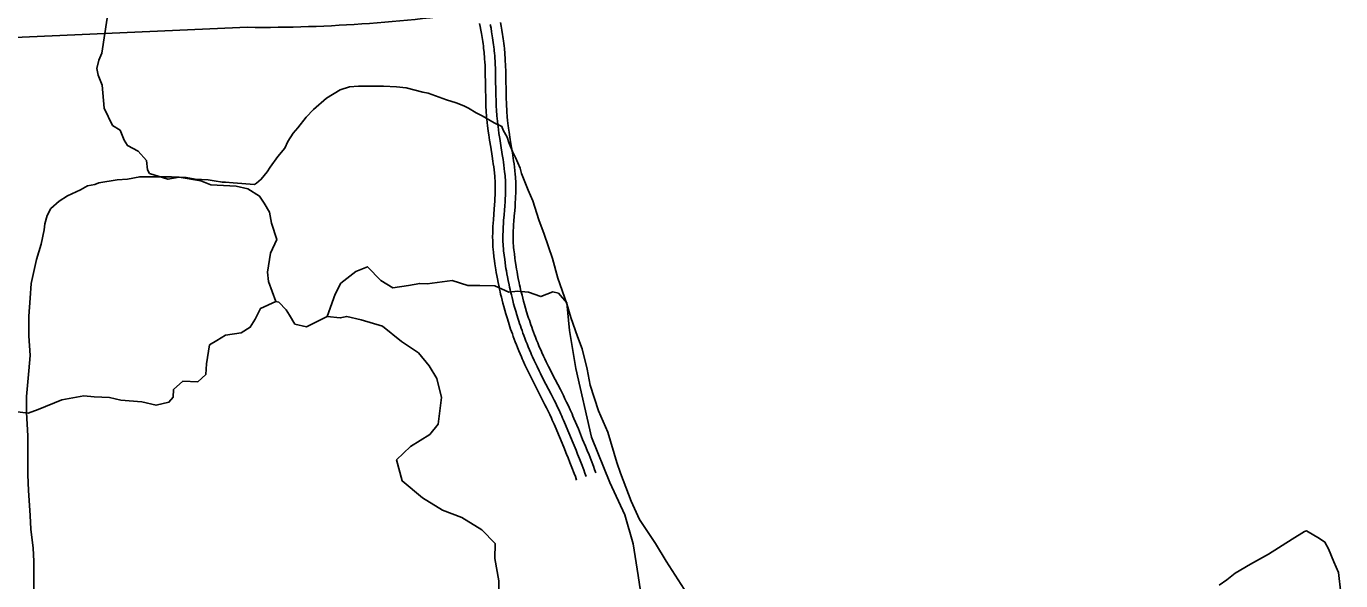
# Model space of a CAD drawing. Extents: x 3313442 to 3351311, y 721974 to 747360.
# Drawn here: x 3336009 to 3337929, y 731966 to 732778 of the extents above; entities that cross this region are included whole.
import ezdxf

# ---------------------------------------------------------------- set-up
doc = ezdxf.new("R2010")
doc.units = 0
for name, color, linetype in [('V-ROAD-CNTR', 7, 'Continuous'), ('V-SITE-VEGE', 7, 'Continuous'), ('V-TOPO-SHOR', 7, 'Continuous')]:
    doc.layers.add(name, color=color, linetype=linetype)

msp = doc.modelspace()

# ---------------------------------------------------------------- linework, layer by layer
at = {"layer": 'V-ROAD-CNTR'}
for points in [[(3330605.8, 732522.9), (3334476, 732694), (3336331.8, 732776)], [(3336693.9, 732543.9), (3336693.8, 732547.6), (3336693.7, 732550.2), (3336693.6, 732552.1), (3336693.4, 732555), (3336693.2, 732558), (3336692.6, 732563), (3336692.1, 732567.7), (3336691.5, 732572.1), (3336690.9, 732576.3), (3336690.3, 732580.3), (3336689.2, 732587.7), (3336687.1, 732600.9), (3336685.5, 732610.9), (3336684.4, 732618.5), (3336683.6, 732624.2), (3336683, 732628.5), (3336682.6, 732631.8), (3336682, 732636.7), (3336681.5, 732641.6), (3336681.2, 732644.9), (3336680.9, 732648.1), (3336680.7, 732651.1), (3336680.5, 732654.1), (3336680.2, 732659.8), (3336680, 732665.2), (3336679.9, 732670.1), (3336679.8, 732674.8), (3336679.6, 732683.5), (3336679.4, 732698.5), (3336679.3, 732704), (3336679.2, 732708.9), (3336679.1, 732713.1), (3336679, 732716.7), (3336678.9, 732719.9), (3336678.6, 732725.5), (3336678.3, 732729.6), (3336678.1, 732732.7), (3336677.7, 732737.4), (3336677.5, 732739.6), (3336677.2, 732741.9), (3336676.8, 732745.4), (3336676.4, 732748.7), (3336676, 732752), (3336675.6, 732755.1), (3336675.1, 732758.1), (3336674.7, 732761), (3336673.7, 732766.7), (3336672.8, 732772), (3336671.9, 732777), (3336670.9, 732781.6)], [(3336708.9, 732544.2), (3336708.8, 732548), (3336708.7, 732550.9), (3336708.6, 732553), (3336708.4, 732556.2), (3336708.1, 732559.4), (3336707.5, 732564.6), (3336706.9, 732569.5), (3336706.3, 732574.1), (3336705.7, 732578.5), (3336705.2, 732582.5), (3336704, 732590.1), (3336701.9, 732603.3), (3336700.3, 732613.2), (3336699.2, 732620.7), (3336698.4, 732626.3), (3336697.9, 732630.5), (3336697.5, 732633.6), (3336696.9, 732638.3), (3336696.4, 732643.1), (3336696.1, 732646.2), (3336695.9, 732649.2), (3336695.7, 732652.1), (3336695.5, 732655), (3336695.2, 732660.5), (3336695, 732665.7), (3336694.9, 732670.6), (3336694.7, 732675.1), (3336694.6, 732683.7), (3336694.4, 732698.7), (3336694.3, 732704.3), (3336694.2, 732709.2), (3336694.1, 732713.5), (3336694, 732717.3), (3336693.9, 732720.6), (3336693.6, 732726.3), (3336693.3, 732730.7), (3336693.1, 732733.9), (3336692.6, 732738.7), (3336692.4, 732741.2), (3336692.2, 732743.6), (3336691.7, 732747.2), (3336691.3, 732750.6), (3336690.9, 732754), (3336690.4, 732757.2), (3336690, 732760.4), (3336689.5, 732763.4), (3336688.5, 732769.3), (3336687.6, 732774.7), (3336686.6, 732779.9)], [(3336723.9, 732544.5), (3336723.8, 732548.5), (3336723.7, 732551.6), (3336723.6, 732553.9), (3336723.3, 732557.4), (3336723, 732560.9), (3336722.4, 732566.3), (3336721.8, 732571.4), (3336721.2, 732576.1), (3336720.6, 732580.6), (3336720, 732584.7), (3336718.8, 732592.4), (3336716.7, 732605.6), (3336715.2, 732615.5), (3336714, 732622.8), (3336713.3, 732628.3), (3336712.7, 732632.4), (3336712.4, 732635.4), (3336711.8, 732640), (3336711.4, 732644.5), (3336711.1, 732647.5), (3336710.9, 732650.3), (3336710.7, 732653.2), (3336710.5, 732655.9), (3336710.2, 732661.2), (3336710, 732666.2), (3336709.9, 732671), (3336709.7, 732675.4), (3336709.6, 732683.9), (3336709.4, 732698.9), (3336709.3, 732704.6), (3336709.2, 732709.6), (3336709.1, 732714), (3336709, 732717.8), (3336708.8, 732721.3), (3336708.5, 732727.2), (3336708.3, 732731.7), (3336708, 732735.1), (3336707.6, 732740.1), (3336707.3, 732742.7), (3336707.1, 732745.2), (3336706.6, 732748.9), (3336706.2, 732752.5), (3336705.7, 732756), (3336705.3, 732759.3), (3336704.8, 732762.6), (3336704.3, 732765.7), (3336703.3, 732771.8), (3336702.3, 732777.5), (3336701.3, 732782.8)], [(3336812.7, 732113.7), (3336810.9, 732118.7), (3336809.2, 732123.3), (3336805.8, 732131.9), (3336802.9, 732139.5), (3336800.3, 732146.1), (3336797.9, 732151.8), (3336793.8, 732161.9), (3336787.5, 732177.1), (3336781.2, 732192.2), (3336779.9, 732195.3), (3336778.5, 732198.4), (3336777.2, 732201.3), (3336776, 732204.1), (3336773.4, 732209.6), (3336771, 732214.7), (3336768.6, 732219.5), (3336766.4, 732224), (3336762.1, 732232.5), (3336754.5, 732247.4), (3336748.7, 732258.7), (3336746.6, 732263), (3336744.7, 732266.8), (3336741.4, 732273.4), (3336739, 732278.5), (3336737.2, 732282.3), (3336734.6, 732288), (3336733.3, 732291), (3336732, 732293.9), (3336730, 732298.5), (3336728.1, 732303), (3336726.4, 732307.4), (3336724.7, 732311.6), (3336723.1, 732315.7), (3336721.6, 732319.7), (3336720.2, 732323.6), (3336718.8, 732327.4), (3336717.5, 732331), (3336716.3, 732334.5), (3336715.1, 732338), (3336714, 732341.3), (3336713, 732344.6), (3336711, 732350.9), (3336709.3, 732356.8), (3336707.7, 732362.3), (3336706.2, 732367.6), (3336704.9, 732372.5), (3336703.8, 732377.1), (3336702.7, 732381.4), (3336701.7, 732385.5), (3336700.9, 732389.3), (3336700.1, 732392.9), (3336699.3, 732396.3), (3336698, 732402.6), (3336697, 732408.1), (3336696.1, 732413), (3336695.3, 732417.3), (3336694.7, 732421), (3336694.2, 732424.3), (3336693.3, 732430), (3336692.7, 732434.3), (3336691.9, 732440.8), (3336691.1, 732447.3), (3336690.8, 732451.1), (3336690.5, 732454.7), (3336690.3, 732458.2), (3336690.1, 732461.6), (3336690.1, 732464.9), (3336690, 732468), (3336690, 732471.1), (3336690.1, 732474), (3336690.2, 732476.8), (3336690.3, 732479.6), (3336690.5, 732484.8), (3336690.8, 732489.7), (3336691.1, 732494.2), (3336691.7, 732502.6), (3336692.3, 732509.9), (3336692.8, 732516.2), (3336693.2, 732521.6), (3336693.4, 732526.3), (3336693.6, 732530.4), (3336693.8, 732534), (3336693.9, 732537), (3336693.9, 732539.7), (3336693.9, 732542), (3336693.9, 732544.1)], [(3336826.8, 732118.9), (3336824.9, 732123.9), (3336823.2, 732128.6), (3336819.8, 732137.4), (3336816.8, 732145), (3336814.2, 732151.6), (3336811.8, 732157.5), (3336807.7, 732167.6), (3336801.4, 732182.8), (3336795, 732198), (3336793.6, 732201.3), (3336792.3, 732204.4), (3336790.9, 732207.4), (3336789.6, 732210.3), (3336787, 732216), (3336784.5, 732221.2), (3336782.1, 732226.1), (3336779.8, 732230.7), (3336775.5, 732239.3), (3336767.9, 732254.2), (3336762.1, 732265.4), (3336760, 732269.7), (3336758.1, 732273.4), (3336754.9, 732279.9), (3336752.6, 732284.9), (3336750.8, 732288.6), (3336748.2, 732294.2), (3336747, 732297), (3336745.7, 732299.9), (3336743.8, 732304.4), (3336742, 732308.7), (3336740.3, 732313), (3336738.7, 732317.1), (3336737.1, 732321.1), (3336735.6, 732325), (3336734.3, 732328.7), (3336732.9, 732332.4), (3336731.7, 732335.9), (3336730.5, 732339.4), (3336729.4, 732342.7), (3336728.3, 732346), (3336727.3, 732349.1), (3336725.4, 732355.2), (3336723.7, 732361), (3336722.1, 732366.4), (3336720.7, 732371.5), (3336719.5, 732376.2), (3336718.3, 732380.7), (3336717.3, 732384.9), (3336716.3, 732388.9), (3336715.5, 732392.6), (3336714.7, 732396.1), (3336714, 732399.4), (3336712.8, 732405.5), (3336711.7, 732410.9), (3336710.9, 732415.6), (3336710.1, 732419.8), (3336709.5, 732423.4), (3336709, 732426.6), (3336708.2, 732432.2), (3336707.6, 732436.4), (3336706.8, 732442.6), (3336706, 732448.9), (3336705.7, 732452.4), (3336705.4, 732455.7), (3336705.3, 732459), (3336705.1, 732462.1), (3336705.1, 732465.1), (3336705, 732468.1), (3336705, 732470.9), (3336705.1, 732473.7), (3336705.2, 732476.4), (3336705.2, 732479), (3336705.5, 732484), (3336705.7, 732488.7), (3336706, 732493.2), (3336706.7, 732501.5), (3336707.2, 732508.7), (3336707.7, 732515.1), (3336708.1, 732520.7), (3336708.4, 732525.5), (3336708.6, 732529.8), (3336708.8, 732533.5), (3336708.8, 732536.7), (3336708.9, 732539.6), (3336708.9, 732542.1), (3336708.9, 732544.2)], [(3336840.9, 732124.1), (3336839, 732129.2), (3336837.2, 732133.9), (3336833.8, 732142.8), (3336830.8, 732150.5), (3336828.1, 732157.2), (3336825.7, 732163.1), (3336821.5, 732173.3), (3336815.2, 732188.6), (3336808.8, 732203.8), (3336807.4, 732207.2), (3336806, 732210.4), (3336804.6, 732213.6), (3336803.2, 732216.6), (3336800.6, 732222.4), (3336798, 732227.7), (3336795.6, 732232.7), (3336793.3, 732237.4), (3336788.9, 732246.1), (3336781.2, 732261), (3336775.5, 732272.2), (3336773.4, 732276.4), (3336771.6, 732280), (3336768.4, 732286.5), (3336766.1, 732291.3), (3336764.4, 732294.9), (3336761.9, 732300.4), (3336760.7, 732303.1), (3336759.5, 732305.8), (3336757.6, 732310.2), (3336755.9, 732314.4), (3336754.2, 732318.6), (3336752.6, 732322.6), (3336751.1, 732326.4), (3336749.7, 732330.2), (3336748.3, 732333.9), (3336747.1, 732337.4), (3336745.9, 732340.9), (3336744.7, 732344.2), (3336743.6, 732347.5), (3336742.6, 732350.6), (3336741.6, 732353.7), (3336739.7, 732359.6), (3336738.1, 732365.2), (3336736.6, 732370.4), (3336735.2, 732375.4), (3336734, 732380), (3336732.9, 732384.4), (3336731.9, 732388.5), (3336730.9, 732392.3), (3336730.1, 732395.9), (3336729.4, 732399.3), (3336728.7, 732402.4), (3336727.5, 732408.4), (3336726.5, 732413.7), (3336725.6, 732418.3), (3336724.9, 732422.3), (3336724.3, 732425.8), (3336723.9, 732428.9), (3336723, 732434.3), (3336722.5, 732438.4), (3336721.7, 732444.5), (3336721, 732450.6), (3336720.6, 732453.7), (3336720.4, 732456.7), (3336720.2, 732459.7), (3336720.1, 732462.6), (3336720.1, 732465.4), (3336720, 732468.1), (3336720, 732470.8), (3336720.1, 732473.4), (3336720.1, 732475.9), (3336720.2, 732478.4), (3336720.5, 732483.2), (3336720.7, 732487.8), (3336721, 732492.1), (3336721.6, 732500.3), (3336722.2, 732507.6), (3336722.7, 732514), (3336723.1, 732519.7), (3336723.4, 732524.7), (3336723.6, 732529.1), (3336723.8, 732533), (3336723.8, 732536.4), (3336723.9, 732539.4), (3336723.9, 732542.1), (3336723.9, 732544.3)]]:
    msp.add_lwpolyline(points, dxfattribs=at)
msp.add_arc((3336350.5, 734986.1), 2210.2, 269.5145, 278.7631, dxfattribs=at)
at = {"layer": 'V-SITE-VEGE'}
for points in [[(3336019.5, 731949.7), (3336019.5, 731995.2), (3336018.4, 732014.1), (3336015.1, 732041.8), (3336014, 732061.7), (3336011.9, 732098.3), (3336010.8, 732121.6), (3336010.9, 732178.2), (3336008.7, 732212.6), (3336008.7, 732235.9), (3336012.1, 732273.6), (3336014.3, 732295.8), (3336012.1, 732324.6), (3336012.2, 732353.4), (3336014.4, 732380), (3336015.6, 732401.1), (3336023.4, 732436.6), (3336030.1, 732458.8), (3336034.5, 732479.8), (3336035.6, 732488.7), (3336039, 732500.9), (3336044.5, 732510.9), (3336056.7, 732521.9), (3336069, 732529.7), (3336087.8, 732538.5), (3336097.8, 732544.1), (3336108.9, 732546.3), (3336114.4, 732548.5), (3336141.1, 732552.9), (3336156.6, 732554), (3336174.3, 732557.3), (3336220.9, 732557.2), (3336242, 732556.1), (3336255.3, 732553.9), (3336274.1, 732552.7), (3336283, 732551.6), (3336295.2, 732549.4), (3336299.7, 732549.4), (3336310.7, 732548.3), (3336341.8, 732546), (3336345.1, 732548.2), (3336351.8, 732553.7), (3336360.7, 732564.8), (3336365.1, 732571.5), (3336376.2, 732587), (3336386.2, 732599.2), (3336390.7, 732609.2), (3336398.4, 732621.3), (3336405.1, 732629.1), (3336417.3, 732644.6), (3336428.4, 732655.7), (3336447.3, 732672.3), (3336467.3, 732684.5), (3336480.6, 732688.9), (3336493.9, 732690), (3336530.5, 732689.9), (3336549.4, 732688.8), (3336563.8, 732687.7), (3336588.2, 732681), (3336595.9, 732679.9), (3336622.5, 732669.9), (3336636.9, 732665.4), (3336648, 732661)], [(3336648, 732661), (3336654.7, 732657.6), (3336665.8, 732651), (3336674.6, 732646.5), (3336692.4, 732636.5), (3336703.4, 732631), (3336705.6, 732625.4), (3336711.2, 732615.4), (3336713.4, 732607.7), (3336718.9, 732594.3), (3336723.3, 732585.5), (3336730, 732569.9), (3336732.2, 732562.2), (3336742.1, 732537.8), (3336748.8, 732522.2), (3336757.6, 732494.5), (3336765.4, 732473.4), (3336777.5, 732437.9), (3336785.2, 732409.1), (3336798.5, 732371.3), (3336804, 732351.4), (3336814, 732323.6), (3336820.6, 732305.9), (3336828.3, 732275.9), (3336832.7, 732252.6), (3336844.9, 732214.9), (3336858.2, 732183.8), (3336871.4, 732139.5), (3336876.9, 732123.9), (3336892.4, 732082.9), (3336904.6, 732056.2), (3336927.8, 732020.7), (3336943.3, 731995.2), (3336969.9, 731954.1)], [(3337751.8, 731959.8), (3337762.9, 731967.6), (3337775.1, 731977.6), (3337797.3, 731990.8), (3337823.9, 732005.2), (3337858.3, 732027.4), (3337876.1, 732038.4), (3337879.4, 732039.5), (3337898.2, 732028.4), (3337906, 732022.9), (3337911.5, 732012.9), (3337919.3, 731994), (3337925.9, 731978.5), (3337929.2, 731948.5)]]:
    msp.add_lwpolyline(points, dxfattribs=at)
at = {"layer": 'V-TOPO-SHOR'}
for points in [[(3336373.3, 732375.1), (3336362.4, 732404.2), (3336361.2, 732417.8), (3336365.4, 732445.6), (3336374.6, 732465.7), (3336366.9, 732489.6), (3336364, 732505.8), (3336355.9, 732518.8), (3336349.5, 732529.1), (3336332.1, 732539.9), (3336315.2, 732543.8), (3336278, 732545.8), (3336263.8, 732551.4), (3336231.8, 732556.7), (3336215.6, 732553.8), (3336188.8, 732562.3), (3336185.6, 732567.5), (3336184.3, 732581.1), (3336172.1, 732595), (3336156.2, 732603.1), (3336151.4, 732610.9), (3336145.9, 732625.5), (3336134.3, 732632.6), (3336122.4, 732657.6), (3336119.3, 732691.6), (3336113.8, 732706.1), (3336111.6, 732715.5), (3336114.5, 732728.1), (3336119.1, 732738.2), (3336126.7, 732789.6)], [(3336698.9, 731937.7), (3336699, 731966.5), (3336693.2, 731998.8), (3336693.9, 732020.8), (3336674.3, 732041), (3336645.2, 732058.8), (3336616.7, 732069.9), (3336587.7, 732087.8), (3336558, 732112.5), (3336549.7, 732143.2), (3336569.8, 732162.9), (3336598.3, 732180.6), (3336610.6, 732195.5), (3336615.3, 732234.3), (3336608.6, 732262.5), (3336597.3, 732280.6), (3336581.8, 732299.7), (3336556.9, 732316.6), (3336528.9, 732338.7), (3336497.8, 732348.2), (3336476.8, 732353.1), (3336467.4, 732350.9), (3336448, 732353.2), (3336460.1, 732385.8), (3336468.2, 732401.7), (3336489.9, 732418.7), (3336507.1, 732425.8), (3336526.8, 732405.7), (3336544.2, 732395), (3336567.2, 732398.5), (3336583.4, 732401.3), (3336594.4, 732401), (3336631, 732405.7), (3336653.6, 732398.2), (3336671.4, 732398.5), (3336693.4, 732397.8), (3336713.4, 732388.7), (3336727, 732389.9), (3336742.2, 732388.6), (3336760.6, 732382.1), (3336777.8, 732389.1), (3336786.2, 732387.2), (3336798.5, 732373.2), (3336802.2, 732332.4), (3336811.5, 732277.1), (3336834.5, 732176.4), (3336861.1, 732110.3), (3336883.3, 732063), (3336895.5, 732020.3), (3336902.5, 731974.3), (3336909.5, 731928.4)], [(3336448, 732353.2), (3336417.9, 732338.1), (3336401.1, 732342), (3336393, 732355), (3336388.2, 732362.7), (3336377.5, 732374.1), (3336373.3, 732375.1), (3336351, 732364.8), (3336342.8, 732348.9), (3336335.7, 732337.3), (3336322.7, 732329.3), (3336299.7, 732325.8), (3336286.8, 732317.7), (3336276.4, 732311.3), (3336272.1, 732283.5), (3336270.8, 732268.3), (3336259.4, 732257.6), (3336237.4, 732258.3), (3336223.5, 732246.1), (3336223.1, 732235.1), (3336217, 732227.6), (3336198.2, 732223.2), (3336177.2, 732228.1), (3336146.8, 732230.8), (3336129.9, 732234.7), (3336107.9, 732235.4), (3336092.7, 732236.7), (3336060.4, 732231), (3336026, 732216.9), (3336011.5, 732211.4), (3335987.9, 732214.7)]]:
    msp.add_lwpolyline(points, dxfattribs=at)

doc.saveas('drawing.dxf')
